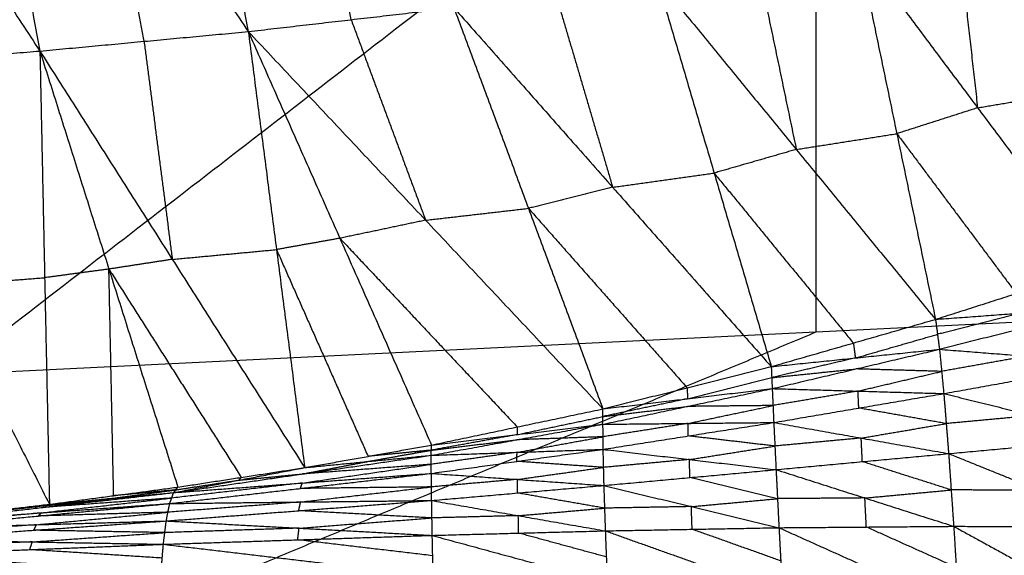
# Model space of a CAD drawing. Header units: millimetres. Extents: x -106 to 110, y -96 to 120.
# Tile 843 of 1020: x -6.95 to -1.76, y 103.88 to 106.7. Entities that reach past the tile are written whole.
import ezdxf

# ---------------------------------------------------------------- set-up
doc = ezdxf.new("R2010")
doc.units = ezdxf.units.MM
doc.header["$MEASUREMENT"] = 0
doc.layers.add('Default', color=7, linetype='Continuous', true_color=0x000000)

msp = doc.modelspace()

# ---------------------------------------------------------------- linework, layer by layer
at = {"layer": 'Default'}
for points in [[(-7.3282, 104.8297, 9.1165), (-2.7545, 108.3652, 10.5669), (1.8192, 111.9006, 12.0172)], [(-7.2886, 108.9269, 5.6023), (-7.0665, 107.7312, 5.5821), (-6.8445, 106.5356, 5.5618)], [(-7.2886, 108.9269, 5.6023), (-6.5176, 107.7827, 5.6109), (-5.7465, 106.6385, 5.6194)], [(-6.1892, 108.9565, 5.66), (-5.9679, 107.7975, 5.6397), (-5.7465, 106.6385, 5.6194)], [(-8.3908, 108.8964, 5.5652), (-7.6176, 107.716, 5.5635), (-6.8445, 106.5356, 5.5618)], [(-2.7545, 105.0544, 9.1165), (-2.7545, 106.7098, 9.8417), (-2.7545, 108.3652, 10.5669)], [(-5.2046, 106.7012, 5.66), (-5.3153, 107.2807, 5.6701), (-5.4259, 107.8602, 5.6802)], [(-6.2955, 106.587, 5.5906), (-6.4065, 107.1849, 5.6008), (-6.5176, 107.7827, 5.6109)], [(-2.0082, 107.1681, 6.0054), (-1.9558, 106.7023, 6.0977), (-1.9033, 106.2364, 6.19)], [(-2.533, 107.0794, 5.9328), (-2.329, 106.1, 6.1418), (-2.125, 105.1207, 6.3509)], [(-2.533, 107.0794, 5.9328), (-1.9033, 106.2364, 6.19), (-1.2736, 105.3934, 6.4472)], [(-3.0628, 106.9962, 5.8693), (-2.9608, 106.5065, 5.9738), (-2.8587, 106.0168, 6.0784)], [(-3.5925, 106.9129, 5.8059), (-3.2916, 105.8922, 6.037), (-2.9906, 104.8714, 6.268)], [(-3.5925, 106.9129, 5.8059), (-2.8587, 106.0168, 6.0784), (-2.125, 105.1207, 6.3509)], [(-4.1276, 106.8384, 5.7532), (-3.9771, 106.328, 5.8687), (-3.8266, 105.8176, 5.9843)], [(-5.7465, 106.6385, 5.6194), (-5.2046, 106.7012, 5.66), (-4.6626, 106.7638, 5.7005)], [(-4.6626, 106.7638, 5.7005), (-4.27, 105.7063, 5.9502), (-3.8774, 104.6487, 6.1999)], [(-4.6626, 106.7638, 5.7005), (-3.8266, 105.8176, 5.9843), (-2.9906, 104.8714, 6.268)], [(-5.2046, 106.7012, 5.66), (-5.0083, 106.1724, 5.7848), (-4.812, 105.6436, 5.9097)], [(-6.8445, 106.5356, 5.5618), (-6.2955, 106.587, 5.5906), (-5.7465, 106.6385, 5.6194)], [(-5.7465, 106.6385, 5.6194), (-5.5979, 105.4887, 5.8705), (-5.4493, 104.3388, 6.1215)], [(-5.7465, 106.6385, 5.6194), (-5.2638, 105.5483, 5.884), (-4.781, 104.458, 6.1486)], [(-5.7465, 106.6385, 5.6194), (-4.812, 105.6436, 5.9097), (-3.8774, 104.6487, 6.1999)], [(-6.2955, 106.587, 5.5906), (-6.2212, 106.0121, 5.7161), (-6.1469, 105.4372, 5.8416)], [(-7.9537, 106.4491, 5.5257), (-7.3991, 106.4924, 5.5437), (-6.8445, 106.5356, 5.5618)], [(-6.8445, 106.5356, 5.5618), (-6.8195, 105.3405, 5.8264), (-6.7944, 104.1455, 6.0911)], [(-6.8445, 106.5356, 5.5618), (-6.4809, 105.3858, 5.8323), (-6.1174, 104.2361, 6.1028)], [(-6.8445, 106.5356, 5.5618), (-6.1469, 105.4372, 5.8416), (-5.4493, 104.3388, 6.1215)], [(-7.9537, 106.4491, 5.5257), (-7.3741, 105.2973, 5.8084), (-6.7944, 104.1455, 6.0911)], [(-1.9033, 106.2364, 6.19), (-1.6409, 106.2808, 6.2263), (-1.3785, 106.3251, 6.2626)], [(-1.9033, 106.2364, 6.19), (-2.1162, 106.1682, 6.1659), (-2.329, 106.1, 6.1418)], [(-2.8587, 106.0168, 6.0784), (-2.5939, 106.0584, 6.1101), (-2.329, 106.1, 6.1418)], [(-2.329, 106.1, 6.1418), (-2.0142, 105.6785, 6.2704), (-1.6993, 105.257, 6.399)], [(-2.8587, 106.0168, 6.0784), (-3.0752, 105.9545, 6.0577), (-3.2916, 105.8922, 6.037)], [(-3.8266, 105.8176, 5.9843), (-3.5591, 105.8549, 6.0106), (-3.2916, 105.8922, 6.037)], [(-3.2916, 105.8922, 6.037), (-2.9247, 105.4441, 6.1732), (-2.5578, 104.996, 6.3095)], [(-3.8266, 105.8176, 5.9843), (-4.0483, 105.762, 5.9673), (-4.27, 105.7063, 5.9502)], [(-4.812, 105.6436, 5.9097), (-4.541, 105.6749, 5.93), (-4.27, 105.7063, 5.9502)], [(-4.27, 105.7063, 5.9502), (-3.852, 105.2332, 6.0921), (-3.434, 104.7601, 6.234)], [(-4.812, 105.6436, 5.9097), (-5.0379, 105.5959, 5.8969), (-5.2638, 105.5483, 5.884)], [(-5.2638, 105.5483, 5.884), (-5.4309, 105.5185, 5.8772), (-5.5979, 105.4887, 5.8705)], [(-5.2638, 105.5483, 5.884), (-4.7965, 105.0508, 6.0291), (-4.3292, 104.5534, 6.1743)], [(-6.1469, 105.4372, 5.8416), (-5.8724, 105.4629, 5.8561), (-5.5979, 105.4887, 5.8705)], [(-5.5979, 105.4887, 5.8705), (-5.3565, 104.9435, 6.0027), (-5.1152, 104.3984, 6.135)], [(-6.1469, 105.4372, 5.8416), (-6.3139, 105.4115, 5.837), (-6.4809, 105.3858, 5.8323)], [(-6.4809, 105.3858, 5.8323), (-6.6502, 105.3632, 5.8294), (-6.8195, 105.3405, 5.8264)], [(-6.4809, 105.3858, 5.8323), (-6.1321, 104.8366, 5.9722), (-5.7834, 104.2874, 6.1121)], [(-6.4559, 104.1908, 6.0969), (-6.4684, 104.7883, 5.9646), (-6.4809, 105.3858, 5.8323)], [(-2.125, 105.1207, 6.3509), (-1.6993, 105.257, 6.399), (-1.2736, 105.3934, 6.4472)], [(-7.3741, 105.2973, 5.8084), (-7.0968, 105.3189, 5.8174), (-6.8195, 105.3405, 5.8264)], [(-7.3282, 104.8297, 9.1165), (-2.7545, 105.0544, 9.1165), (1.8192, 105.2791, 9.1165)], [(-7.0086, 101.5852, 7.9444), (-2.5947, 103.4321, 8.5305), (1.8192, 105.2791, 9.1165)], [(-2.125, 105.1207, 6.3509), (-1.677, 105.1538, 6.1408), (-1.229, 105.1869, 5.9308)], [(-2.1042, 104.963, 5.9183), (-1.6666, 105.0749, 5.9246), (-1.229, 105.1869, 5.9308)], [(-2.9906, 104.8714, 6.268), (-2.5578, 104.996, 6.3095), (-2.125, 105.1207, 6.3509)], [(-2.125, 105.1207, 6.3509), (-2.1146, 105.0418, 6.1346), (-2.1042, 104.963, 5.9183)], [(-1.677, 105.1538, 6.1408), (-1.8958, 105.0978, 6.1377), (-2.1146, 105.0418, 6.1346)], [(-7.1684, 103.2074, 8.5305), (-4.9614, 104.1309, 8.8235), (-2.7545, 105.0544, 9.1165)], [(-2.5474, 104.9172, 6.0932), (-2.331, 104.9795, 6.1139), (-2.1146, 105.0418, 6.1346)], [(-2.5578, 104.996, 6.3095), (-2.5526, 104.9566, 6.2013), (-2.5474, 104.9172, 6.0932)], [(-2.9906, 104.8714, 6.268), (-2.5474, 104.9172, 6.0932), (-2.1042, 104.963, 5.9183)], [(-2.5474, 104.9172, 6.0932), (-2.7678, 104.8654, 6.0914), (-2.9882, 104.8135, 6.0897)], [(-2.9857, 104.7556, 5.9114), (-2.5449, 104.8593, 5.9148), (-2.1042, 104.963, 5.9183)], [(-2.1042, 104.963, 5.9183), (-2.0928, 104.8462, 5.7232), (-2.0814, 104.7295, 5.5281)], [(-2.1042, 104.963, 5.9183), (-1.6448, 104.9268, 5.6926), (-1.1855, 104.8905, 5.4668)], [(-1.6448, 104.9268, 5.6926), (-1.8688, 104.8865, 5.7079), (-2.0928, 104.8462, 5.7232)], [(-3.8774, 104.6487, 6.1999), (-3.434, 104.7601, 6.234), (-2.9906, 104.8714, 6.268)], [(-2.9906, 104.8714, 6.268), (-2.9882, 104.8135, 6.0897), (-2.9857, 104.7556, 5.9114)], [(-2.0814, 104.7295, 5.5281), (-1.6334, 104.81, 5.4975), (-1.1855, 104.8905, 5.4668)], [(-3.4316, 104.7022, 6.0556), (-3.2099, 104.7579, 6.0727), (-2.9882, 104.8135, 6.0897)], [(-2.9882, 104.8135, 6.0897), (-2.7665, 104.8364, 6.0023), (-2.5449, 104.8593, 5.9148)], [(-2.0928, 104.8462, 5.7232), (-2.3188, 104.8528, 5.819), (-2.5449, 104.8593, 5.9148)], [(-2.5335, 104.7425, 5.7197), (-2.3131, 104.7944, 5.7215), (-2.0928, 104.8462, 5.7232)], [(-3.434, 104.7601, 6.234), (-3.4328, 104.7311, 6.1448), (-3.4316, 104.7022, 6.0556)], [(-3.8792, 104.5676, 5.9108), (-3.4325, 104.6616, 5.9111), (-2.9857, 104.7556, 5.9114)], [(-3.8774, 104.6487, 6.1999), (-3.4316, 104.7022, 6.0556), (-2.9857, 104.7556, 5.9114)], [(-2.9857, 104.7556, 5.9114), (-2.9816, 104.6662, 5.7496), (-2.9775, 104.5768, 5.5879)], [(-2.9857, 104.7556, 5.9114), (-2.5335, 104.7425, 5.7197), (-2.0814, 104.7295, 5.5281)], [(-2.5335, 104.7425, 5.7197), (-2.7576, 104.7044, 5.7347), (-2.9816, 104.6662, 5.7496)], [(-2.9775, 104.5768, 5.5879), (-2.5294, 104.6531, 5.558), (-2.0814, 104.7295, 5.5281)], [(-2.5294, 104.6531, 5.558), (-2.5315, 104.6978, 5.6389), (-2.5335, 104.7425, 5.7197)], [(-2.0814, 104.7295, 5.5281), (-2.0687, 104.5711, 5.3582), (-2.056, 104.4128, 5.1883)], [(-2.0814, 104.7295, 5.5281), (-1.6119, 104.6133, 5.2957), (-1.1424, 104.4972, 5.0633)], [(-3.4316, 104.7022, 6.0556), (-3.655, 104.6552, 6.0555), (-3.8783, 104.6082, 6.0554)], [(-3.8783, 104.6082, 6.0554), (-3.6554, 104.6349, 5.9832), (-3.4325, 104.6616, 5.9111)], [(-2.9816, 104.6662, 5.7496), (-3.207, 104.6639, 5.8303), (-3.4325, 104.6616, 5.9111)], [(-3.4284, 104.5722, 5.7493), (-3.205, 104.6192, 5.7495), (-2.9816, 104.6662, 5.7496)], [(-2.0687, 104.5711, 5.3582), (-2.299, 104.6121, 5.4581), (-2.5294, 104.6531, 5.558)], [(-4.781, 104.458, 6.1486), (-4.3292, 104.5534, 6.1743), (-3.8774, 104.6487, 6.1999)], [(-4.3301, 104.5128, 6.0297), (-4.1042, 104.5605, 6.0425), (-3.8783, 104.6082, 6.0554)], [(-3.8792, 104.5676, 5.9108), (-3.8783, 104.6082, 6.0554), (-3.8774, 104.6487, 6.1999)], [(-1.6119, 104.6133, 5.2957), (-1.8403, 104.5922, 5.327), (-2.0687, 104.5711, 5.3582)], [(-4.7828, 104.4038, 5.9185), (-4.331, 104.4857, 5.9146), (-3.8792, 104.5676, 5.9108)], [(-4.781, 104.458, 6.1486), (-4.3301, 104.5128, 6.0297), (-3.8792, 104.5676, 5.9108)], [(-4.3292, 104.5534, 6.1743), (-4.3297, 104.5331, 6.102), (-4.3301, 104.5128, 6.0297)], [(-3.8792, 104.5676, 5.9108), (-3.4284, 104.5722, 5.7493), (-2.9775, 104.5768, 5.5879)], [(-3.8792, 104.5676, 5.9108), (-3.8786, 104.5014, 5.7788), (-3.878, 104.4352, 5.6467)], [(-3.4284, 104.5722, 5.7493), (-3.6535, 104.5368, 5.7641), (-3.8786, 104.5014, 5.7788)], [(-3.878, 104.4352, 5.6467), (-3.4278, 104.506, 5.6173), (-2.9775, 104.5768, 5.5879)], [(-3.4278, 104.506, 5.6173), (-3.4281, 104.5391, 5.6833), (-3.4284, 104.5722, 5.7493)], [(-2.9775, 104.5768, 5.5879), (-2.9714, 104.4525, 5.4469), (-2.9654, 104.3281, 5.3059)], [(-2.9775, 104.5768, 5.5879), (-2.5167, 104.4948, 5.3881), (-2.056, 104.4128, 5.1883)], [(-2.5167, 104.4948, 5.3881), (-2.2927, 104.533, 5.3732), (-2.0687, 104.5711, 5.3582)], [(-4.3301, 104.5128, 6.0297), (-4.556, 104.4719, 6.0316), (-4.7819, 104.4309, 6.0335)], [(-3.8786, 104.5014, 5.7788), (-4.1048, 104.4935, 5.8467), (-4.331, 104.4857, 5.9146)], [(-4.3304, 104.4195, 5.7826), (-4.1045, 104.4604, 5.7807), (-3.8786, 104.5014, 5.7788)], [(-2.9714, 104.4525, 5.4469), (-3.1996, 104.4792, 5.5321), (-3.4278, 104.506, 5.6173)], [(-2.056, 104.4128, 5.1883), (-1.5992, 104.455, 5.1258), (-1.1424, 104.4972, 5.0633)], [(-5.4493, 104.3388, 6.1215), (-5.1152, 104.3984, 6.135), (-4.781, 104.458, 6.1486)], [(-4.7828, 104.4038, 5.9185), (-4.7819, 104.4309, 6.0335), (-4.781, 104.458, 6.1486)], [(-4.7819, 104.4309, 6.0335), (-4.5565, 104.4583, 5.9741), (-4.331, 104.4857, 5.9146)], [(-3.4217, 104.3816, 5.4763), (-3.1966, 104.417, 5.4616), (-2.9714, 104.4525, 5.4469)], [(-2.5167, 104.4948, 5.3881), (-2.7441, 104.4736, 5.4175), (-2.9714, 104.4525, 5.4469)], [(-2.5107, 104.3705, 5.2471), (-2.5137, 104.4326, 5.3176), (-2.5167, 104.4948, 5.3881)], [(-6.14, 104.207, 5.9488), (-5.4614, 104.3054, 5.9337), (-4.7828, 104.4038, 5.9185)], [(-5.4493, 104.3388, 6.1215), (-5.1161, 104.3713, 6.02), (-4.7828, 104.4038, 5.9185)], [(-5.1161, 104.3713, 6.02), (-4.949, 104.4011, 6.0268), (-4.7819, 104.4309, 6.0335)], [(-4.7819, 104.4309, 6.0335), (-4.9485, 104.4147, 6.0843), (-5.1152, 104.3984, 6.135)], [(-4.7832, 104.3084, 5.7063), (-4.3306, 104.3718, 5.6765), (-3.878, 104.4352, 5.6467)], [(-4.7832, 104.3084, 5.7063), (-4.783, 104.3561, 5.8124), (-4.7828, 104.4038, 5.9185)], [(-4.3304, 104.4195, 5.7826), (-4.5567, 104.3878, 5.7975), (-4.783, 104.3561, 5.8124)], [(-4.7828, 104.4038, 5.9185), (-4.3304, 104.4195, 5.7826), (-3.878, 104.4352, 5.6467)], [(-4.3306, 104.3718, 5.6765), (-4.3305, 104.3956, 5.7296), (-4.3304, 104.4195, 5.7826)], [(-3.878, 104.4352, 5.6467), (-3.8757, 104.34, 5.5314), (-3.8734, 104.2447, 5.416)], [(-3.878, 104.4352, 5.6467), (-3.4217, 104.3816, 5.4763), (-2.9654, 104.3281, 5.3059)], [(-2.9654, 104.3281, 5.3059), (-2.5107, 104.3705, 5.2471), (-2.056, 104.4128, 5.1883)], [(-2.056, 104.4128, 5.1883), (-2.0426, 104.2211, 5.0574), (-2.0293, 104.0294, 4.9264)], [(-2.056, 104.4128, 5.1883), (-1.579, 104.2201, 4.9697), (-1.102, 104.0275, 4.751)], [(-5.4616, 104.2577, 5.8276), (-5.1223, 104.3069, 5.82), (-4.783, 104.3561, 5.8124)], [(-5.4614, 104.3054, 5.9337), (-5.2887, 104.3383, 5.9768), (-5.1161, 104.3713, 6.02)], [(-4.783, 104.3561, 5.8124), (-5.1222, 104.3307, 5.873), (-5.4614, 104.3054, 5.9337)], [(-3.8757, 104.34, 5.5314), (-4.1032, 104.3559, 5.604), (-4.3306, 104.3718, 5.6765)], [(-3.4217, 104.3816, 5.4763), (-3.6487, 104.3608, 5.5039), (-3.8757, 104.34, 5.5314)], [(-3.4194, 104.2864, 5.361), (-3.4206, 104.334, 5.4186), (-3.4217, 104.3816, 5.4763)], [(-2.0426, 104.2211, 5.0574), (-2.2767, 104.2958, 5.1522), (-2.5107, 104.3705, 5.2471)], [(-6.1605, 104.1496, 5.8029), (-5.4719, 104.229, 5.7546), (-4.7832, 104.3084, 5.7063)], [(-6.14, 104.207, 5.9488), (-5.7947, 104.2729, 6.0352), (-5.4493, 104.3388, 6.1215)], [(-6.14, 104.207, 5.9488), (-5.4616, 104.2577, 5.8276), (-4.7832, 104.3084, 5.7063)], [(-6.1174, 104.2361, 6.1028), (-5.7834, 104.2874, 6.1121), (-5.4493, 104.3388, 6.1215)], [(-5.7947, 104.2729, 6.0352), (-5.628, 104.2891, 5.9844), (-5.4614, 104.3054, 5.9337)], [(-4.7832, 104.3084, 5.7063), (-4.7826, 104.237, 5.6132), (-4.7819, 104.1655, 5.5201)], [(-4.7832, 104.3084, 5.7063), (-4.3283, 104.2766, 5.5612), (-3.8734, 104.2447, 5.416)], [(-4.3283, 104.2766, 5.5612), (-4.102, 104.3083, 5.5463), (-3.8757, 104.34, 5.5314)], [(-3.8734, 104.2447, 5.416), (-3.4194, 104.2864, 5.361), (-2.9654, 104.3281, 5.3059)], [(-2.9654, 104.3281, 5.3059), (-2.9577, 104.1751, 5.1979), (-2.95, 104.022, 5.0899)], [(-2.9654, 104.3281, 5.3059), (-2.4973, 104.1788, 5.1162), (-2.0293, 104.0294, 4.9264)], [(-5.4616, 104.2577, 5.8276), (-5.806, 104.218, 5.8517), (-6.1503, 104.1783, 5.8759)], [(-6.1287, 104.2215, 6.0258), (-5.9617, 104.2472, 6.0305), (-5.7947, 104.2729, 6.0352)], [(-5.7947, 104.2729, 6.0352), (-5.789, 104.2802, 6.0736), (-5.7834, 104.2874, 6.1121)], [(-5.4719, 104.229, 5.7546), (-5.4668, 104.2434, 5.7911), (-5.4616, 104.2577, 5.8276)], [(-4.3283, 104.2766, 5.5612), (-4.5554, 104.2568, 5.5872), (-4.7826, 104.237, 5.6132)], [(-4.7819, 104.1655, 5.5201), (-4.3276, 104.2051, 5.4681), (-3.8734, 104.2447, 5.416)], [(-4.3276, 104.2051, 5.4681), (-4.328, 104.2409, 5.5146), (-4.3283, 104.2766, 5.5612)], [(-3.8734, 104.2447, 5.416), (-3.8694, 104.1251, 5.3283), (-3.8653, 104.0055, 5.2407)], [(-3.8734, 104.2447, 5.416), (-3.4117, 104.1334, 5.2529), (-2.95, 104.022, 5.0899)], [(-2.9577, 104.1751, 5.1979), (-3.1886, 104.2307, 5.2794), (-3.4194, 104.2864, 5.361)], [(-7.5136, 104.0511, 5.9909), (-6.8268, 104.1291, 5.9699), (-6.14, 104.207, 5.9488)], [(-6.7944, 104.1455, 6.0911), (-6.4559, 104.1908, 6.0969), (-6.1174, 104.2361, 6.1028)], [(-6.7944, 104.1455, 6.0911), (-6.4672, 104.1762, 6.02), (-6.14, 104.207, 5.9488)], [(-6.4672, 104.1762, 6.02), (-6.298, 104.1989, 6.0229), (-6.1287, 104.2215, 6.0258)], [(-6.1287, 104.2215, 6.0258), (-6.2923, 104.2061, 6.0614), (-6.4559, 104.1908, 6.0969)], [(-6.1605, 104.1496, 5.8029), (-6.1503, 104.1783, 5.8759), (-6.14, 104.207, 5.9488)], [(-6.14, 104.207, 5.9488), (-6.1287, 104.2215, 6.0258), (-6.1174, 104.2361, 6.1028)], [(-4.7826, 104.237, 5.6132), (-5.1272, 104.233, 5.6839), (-5.4719, 104.229, 5.7546)], [(-5.4712, 104.1576, 5.6615), (-5.1269, 104.1973, 5.6374), (-4.7826, 104.237, 5.6132)], [(-3.8694, 104.1251, 5.3283), (-4.0985, 104.1651, 5.3982), (-4.3276, 104.2051, 5.4681)], [(-2.4973, 104.1788, 5.1162), (-2.27, 104.1999, 5.0868), (-2.0426, 104.2211, 5.0574)], [(-1.579, 104.2201, 4.9697), (-1.8108, 104.2206, 5.0135), (-2.0426, 104.2211, 5.0574)], [(-7.5456, 104.0179, 5.8961), (-6.853, 104.0837, 5.8495), (-6.1605, 104.1496, 5.8029)], [(-7.5136, 104.0511, 5.9909), (-6.8371, 104.1004, 5.8969), (-6.1605, 104.1496, 5.8029)], [(-7.5136, 104.0511, 5.9909), (-7.154, 104.0983, 6.041), (-6.7944, 104.1455, 6.0911)], [(-7.4795, 104.0657, 6.0858), (-7.1369, 104.1056, 6.0885), (-6.7944, 104.1455, 6.0911)], [(-6.4672, 104.1762, 6.02), (-6.8106, 104.1373, 6.0305), (-7.154, 104.0983, 6.041)], [(-6.8371, 104.1004, 5.8969), (-6.4937, 104.1393, 5.8864), (-6.1503, 104.1783, 5.8759)], [(-6.1503, 104.1783, 5.8759), (-6.4885, 104.1537, 5.9229), (-6.8268, 104.1291, 5.9699)], [(-6.8268, 104.1291, 5.9699), (-6.647, 104.1526, 5.9949), (-6.4672, 104.1762, 6.02)], [(-6.1788, 104.0576, 5.673), (-5.4804, 104.1116, 5.5966), (-4.7819, 104.1655, 5.5201)], [(-6.1788, 104.0576, 5.673), (-6.1697, 104.1036, 5.738), (-6.1605, 104.1496, 5.8029)], [(-5.4712, 104.1576, 5.6615), (-5.8204, 104.1306, 5.6997), (-6.1697, 104.1036, 5.738)], [(-6.1605, 104.1496, 5.8029), (-5.4712, 104.1576, 5.6615), (-4.7819, 104.1655, 5.5201)], [(-5.4804, 104.1116, 5.5966), (-5.4758, 104.1346, 5.629), (-5.4712, 104.1576, 5.6615)], [(-4.7819, 104.1655, 5.5201), (-4.7803, 104.0735, 5.4499), (-4.7787, 103.9816, 5.3797)], [(-4.7819, 104.1655, 5.5201), (-4.3236, 104.0855, 5.3804), (-3.8653, 104.0055, 5.2407)], [(-3.4117, 104.1334, 5.2529), (-3.6405, 104.1292, 5.2906), (-3.8694, 104.1251, 5.3283)], [(-3.4117, 104.1334, 5.2529), (-3.1847, 104.1542, 5.2254), (-2.9577, 104.1751, 5.1979)], [(-3.4076, 104.0138, 5.1653), (-3.4097, 104.0736, 5.2091), (-3.4117, 104.1334, 5.2529)], [(-2.4973, 104.1788, 5.1162), (-2.7275, 104.1769, 5.157), (-2.9577, 104.1751, 5.1979)], [(-2.4896, 104.0257, 5.0081), (-2.4935, 104.1022, 5.0622), (-2.4973, 104.1788, 5.1162)], [(-6.8371, 104.1004, 5.8969), (-7.1833, 104.0674, 5.9202), (-7.5296, 104.0345, 5.9435)], [(-6.8622, 104.0378, 5.7846), (-6.5159, 104.0707, 5.7613), (-6.1697, 104.1036, 5.738)], [(-6.1697, 104.1036, 5.738), (-6.5114, 104.0937, 5.7937), (-6.853, 104.0837, 5.8495)], [(-6.853, 104.0837, 5.8495), (-6.8451, 104.092, 5.8732), (-6.8371, 104.1004, 5.8969)], [(-4.7803, 104.0735, 5.4499), (-5.1303, 104.0926, 5.5232), (-5.4804, 104.1116, 5.5966)], [(-4.3236, 104.0855, 5.3804), (-4.552, 104.0795, 5.4152), (-4.7803, 104.0735, 5.4499)], [(-4.3236, 104.0855, 5.3804), (-4.0965, 104.1053, 5.3544), (-3.8694, 104.1251, 5.3283)], [(-4.322, 103.9935, 5.3102), (-4.3228, 104.0395, 5.3453), (-4.3236, 104.0855, 5.3804)], [(-7.5755, 103.9598, 5.8092), (-6.8772, 104.0087, 5.7411), (-6.1788, 104.0576, 5.673)], [(-6.8622, 104.0378, 5.7846), (-7.2114, 104.0133, 5.8186), (-7.5606, 103.9889, 5.8527)], [(-7.5456, 104.0179, 5.8961), (-6.8622, 104.0378, 5.7846), (-6.1788, 104.0576, 5.673)], [(-6.8772, 104.0087, 5.7411), (-6.8697, 104.0232, 5.7628), (-6.8622, 104.0378, 5.7846)], [(-6.1939, 103.9346, 5.5757), (-6.1864, 103.9961, 5.6244), (-6.1788, 104.0576, 5.673)], [(-6.1788, 104.0576, 5.673), (-5.4788, 104.0196, 5.5264), (-4.7787, 103.9816, 5.3797)], [(-5.4788, 104.0196, 5.5264), (-5.1295, 104.0466, 5.4881), (-4.7803, 104.0735, 5.4499)], [(-6.8847, 103.9472, 5.6925), (-6.5355, 103.9716, 5.6584), (-6.1864, 103.9961, 5.6244)], [(-6.1864, 103.9961, 5.6244), (-6.5318, 104.0024, 5.6827), (-6.8772, 104.0087, 5.7411)], [(-6.1939, 103.9346, 5.5757), (-5.4863, 103.9581, 5.4777), (-4.7787, 103.9816, 5.3797)], [(-5.4788, 104.0196, 5.5264), (-5.8326, 104.0078, 5.5754), (-6.1864, 103.9961, 5.6244)], [(-5.4863, 103.9581, 5.4777), (-5.4825, 103.9888, 5.502), (-5.4788, 104.0196, 5.5264)], [(-4.7787, 103.9816, 5.3797), (-4.322, 103.9935, 5.3102), (-3.8653, 104.0055, 5.2407)], [(-4.7787, 103.9816, 5.3797), (-4.7764, 103.8744, 5.3315), (-4.7741, 103.7673, 5.2833)], [(-4.7787, 103.9816, 5.3797), (-4.3165, 103.8557, 5.2488), (-3.8542, 103.7299, 5.1179)], [(-3.8598, 103.8677, 5.1793), (-4.0909, 103.9306, 5.2447), (-4.322, 103.9935, 5.3102)], [(-3.8653, 104.0055, 5.2407), (-3.4076, 104.0138, 5.1653), (-2.95, 104.022, 5.0899)], [(-3.8653, 104.0055, 5.2407), (-3.8598, 103.8677, 5.1793), (-3.8542, 103.7299, 5.1179)], [(-3.8653, 104.0055, 5.2407), (-3.3984, 103.8391, 5.0883), (-2.9315, 103.6726, 4.936)], [(-2.9407, 103.8473, 5.0129), (-3.1742, 103.9305, 5.0891), (-3.4076, 104.0138, 5.1653)], [(-2.95, 104.022, 5.0899), (-2.4896, 104.0257, 5.0081), (-2.0293, 104.0294, 4.9264)], [(-2.95, 104.022, 5.0899), (-2.9407, 103.8473, 5.0129), (-2.9315, 103.6726, 4.936)], [(-2.95, 104.022, 5.0899), (-2.4758, 103.8087, 4.9137), (-2.0017, 103.5954, 4.7375)], [(-2.0155, 103.8124, 4.832), (-2.2525, 103.919, 4.92), (-2.4896, 104.0257, 5.0081)], [(-2.0293, 104.0294, 4.9264), (-2.0155, 103.8124, 4.832), (-2.0017, 103.5954, 4.7375)], [(-2.0293, 104.0294, 4.9264), (-1.5656, 104.0284, 4.8387), (-1.102, 104.0275, 4.751)], [(-2.0293, 104.0294, 4.9264), (-1.5471, 103.7646, 4.725), (-1.065, 103.4998, 4.5236)], [(-7.6019, 103.8783, 5.7441), (-6.8979, 103.9064, 5.6599), (-6.1939, 103.9346, 5.5757)], [(-6.8847, 103.9472, 5.6925), (-7.2367, 103.9331, 5.7345), (-7.5887, 103.9191, 5.7766)], [(-7.5755, 103.9598, 5.8092), (-6.8847, 103.9472, 5.6925), (-6.1939, 103.9346, 5.5757)], [(-6.8979, 103.9064, 5.6599), (-6.8913, 103.9268, 5.6762), (-6.8847, 103.9472, 5.6925)], [(-6.2061, 103.7892, 5.5105), (-6.2, 103.8619, 5.5431), (-6.1939, 103.9346, 5.5757)], [(-6.1939, 103.9346, 5.5757), (-5.484, 103.8509, 5.4295), (-4.7741, 103.7673, 5.2833)], [(-4.7764, 103.8744, 5.3315), (-5.1314, 103.9162, 5.4046), (-5.4863, 103.9581, 5.4777)], [(-7.6019, 103.8783, 5.7441), (-6.904, 103.8338, 5.6273), (-6.2061, 103.7892, 5.5105)], [(-6.2, 103.8619, 5.5431), (-6.549, 103.8842, 5.6015), (-6.8979, 103.9064, 5.6599)]]:
    msp.add_open_spline(points, degree=2, dxfattribs=at)

doc.saveas('drawing.dxf')
